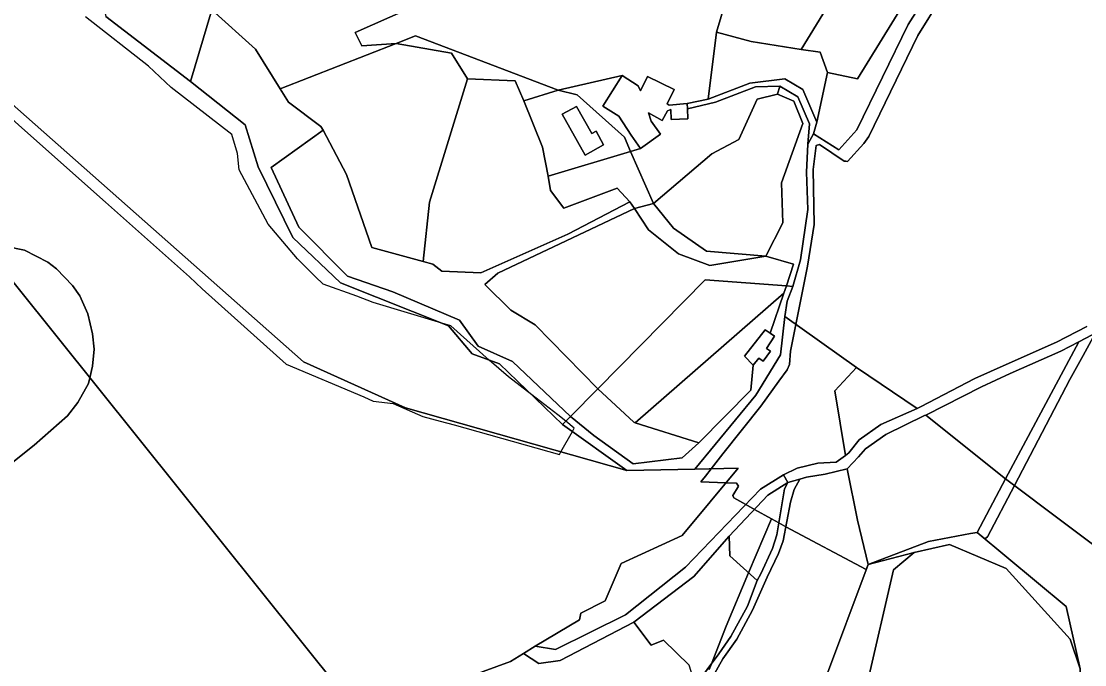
# Model space of a CAD drawing. Extents: x -477304 to -465429, y -1159113 to -1149210.
# Drawn here: x -470157.2 to -469682.2, y -1157247.3 to -1156959.7 of the extents above; entities that cross this region are included whole.
import ezdxf

# ---------------------------------------------------------------- set-up
doc = ezdxf.new("R2010")
doc.units = 0
for name, color, linetype in [('BPEJ_s', 7, 'Continuous'), ('orna_s', 7, 'Continuous'), ('ostatni_s', 7, 'Continuous'), ('PUPFL_s', 7, 'Continuous'), ('trav_porost_s', 7, 'Continuous')]:
    doc.layers.add(name, color=color, linetype=linetype)

msp = doc.modelspace()

# ---------------------------------------------------------------- linework, layer by layer
at = {"layer": 'BPEJ_s'}
for points in [[(-469677.49, -1157099.21), (-469682.91, -1157109.12), (-469688.79, -1157119.87), (-469713.59, -1157167.2), (-469725.58, -1157190.08), (-469726.78, -1157191.11), (-469730.19, -1157188.26), (-469733.13, -1157188.63), (-469751.93, -1157192.3), (-469778.9, -1157202.47), (-469779.76, -1157204.76), (-469815.67, -1157185.61), (-469818.81, -1157183.93), (-469822.15, -1157182.15), (-469829.72, -1157177.9), (-469833.58, -1157175.74), (-469838.93, -1157172.74), (-469839.35, -1157171.68), (-469836.82, -1157167.45), (-469837.66, -1157166.18), (-469842.46, -1157166.02), (-469849.93, -1157165.76), (-469853.67, -1157165.63), (-469851.62, -1157163.01), (-469849.02, -1157159.69), (-469843.81, -1157153.06), (-469826.88, -1157131.71), (-469818.75, -1157120.54), (-469815.03, -1157115.43), (-469813.98, -1157113.11), (-469813.55, -1157107.18), (-469811.16, -1157095.21), (-469805.94, -1157069.12), (-469802.98, -1157050.51), (-469803.4, -1157025.98), (-469802.83, -1157021.13), (-469802.14, -1157015.2), (-469800.66, -1157014.77), (-469789.66, -1157022.17), (-469788.88, -1157022.29), (-469788.18, -1157022.39), (-469780.77, -1157014.35), (-469778.66, -1157011.18), (-469756.67, -1156966.13), (-469693.33, -1156863.98)], [(-469693.33, -1156863.98), (-469756.67, -1156966.13), (-469778.66, -1157011.18), (-469780.77, -1157014.35), (-469788.18, -1157022.39), (-469788.88, -1157022.29), (-469789.66, -1157022.17), (-469800.66, -1157014.77), (-469802.14, -1157015.2), (-469802.83, -1157021.13), (-469803.4, -1157025.98), (-469802.98, -1157050.51), (-469805.94, -1157069.12), (-469811.16, -1157095.21), (-469813.55, -1157107.18), (-469813.98, -1157113.11), (-469815.03, -1157115.43), (-469818.75, -1157120.54), (-469826.88, -1157131.71), (-469843.81, -1157153.06), (-469849.02, -1157159.69), (-469851.62, -1157163.01), (-469853.67, -1157165.63), (-469849.93, -1157165.76), (-469842.46, -1157166.02), (-469837.66, -1157166.18), (-469836.82, -1157167.45), (-469839.35, -1157171.68), (-469838.93, -1157172.74), (-469833.58, -1157175.74), (-469829.72, -1157177.9), (-469822.15, -1157182.15), (-469832.31, -1157206.25), (-469842.33, -1157230.01), (-469848.89, -1157246.87), (-469849.89, -1157249.44)], [(-470173.3, -1156992.66), (-470156.93, -1157007.33), (-470119.49, -1157040.52), (-470082.05, -1157073.87), (-470076.33, -1157079.28), (-470038.89, -1157112.94), (-470004.23, -1157127.6), (-470000, -1157129.49), (-469991.12, -1157130.48), (-469977.87, -1157136.36), (-469970.1, -1157138.41), (-469963.89, -1157140.05), (-469916.77, -1157153.3), (-469916.47, -1157152.77), (-469916.12, -1157152.13), (-469911.03, -1157143.09), (-469910.15, -1157141.52), (-469913.95, -1157138.48), (-469917.51, -1157135.63), (-469929.2, -1157126.67), (-469939.59, -1157118.7), (-469948.16, -1157111.11), (-469965.36, -1157095.87), (-469969.28, -1157094.68), (-470000, -1157085.34), (-470007.32, -1157082.52), (-470022.3, -1157077.27), (-470025.85, -1157073.77), (-470033.87, -1157065.84), (-470046.92, -1157050.4), (-470059.89, -1157026.16), (-470060.66, -1157018.75), (-470063.06, -1157010.26), (-470090.23, -1156989.26), (-470100.42, -1156979.84), (-470128.44, -1156957.76)], [(-470173.3, -1156992.66), (-470156.93, -1157007.33), (-470119.49, -1157040.52), (-470082.05, -1157073.87), (-470076.33, -1157079.28), (-470038.89, -1157112.94), (-470004.23, -1157127.6), (-470000, -1157129.49), (-469991.12, -1157130.48), (-469977.87, -1157136.36), (-469970.1, -1157138.41), (-469963.89, -1157140.05), (-469916.77, -1157153.3), (-469916.47, -1157152.77), (-469916.12, -1157152.13), (-469911.03, -1157143.09), (-469910.15, -1157141.52), (-469913.95, -1157138.48), (-469917.51, -1157135.63), (-469929.2, -1157126.67), (-469939.59, -1157118.7), (-469948.16, -1157111.11), (-469965.36, -1157095.87), (-469969.28, -1157094.68), (-470000, -1157085.34), (-470007.32, -1157082.52), (-470022.3, -1157077.27), (-470025.85, -1157073.77), (-470033.87, -1157065.84), (-470046.92, -1157050.4), (-470059.89, -1157026.16), (-470060.66, -1157018.75), (-470063.06, -1157010.26), (-470090.23, -1156989.26), (-470100.42, -1156979.84), (-470128.44, -1156957.76)], [(-470171.23, -1157058.84), (-470155.71, -1157062.03), (-470145.29, -1157067.35), (-470141.46, -1157070.32), (-470134.23, -1157077.77), (-470131.04, -1157082.45), (-470127.42, -1157090.53), (-470125.3, -1157099.46), (-470124.66, -1157106.27), (-470125.3, -1157113.92), (-470126.57, -1157119.02), (-470127.21, -1157121.58), (-470131.89, -1157130.09), (-470136.57, -1157136.04), (-470151.45, -1157149.23), (-470170.81, -1157164.54)], [(-470170.81, -1157164.54), (-470151.45, -1157149.23), (-470136.57, -1157136.04), (-470131.89, -1157130.09), (-470127.21, -1157121.58), (-470126.57, -1157119.02), (-470125.3, -1157113.92), (-470124.66, -1157106.27), (-470125.3, -1157099.46), (-470127.42, -1157090.53), (-470131.04, -1157082.45), (-470134.23, -1157077.77), (-470141.46, -1157070.32), (-470145.29, -1157067.35), (-470155.71, -1157062.03), (-470171.23, -1157058.84)], [(-469849.89, -1157249.44), (-469848.89, -1157246.87), (-469842.33, -1157230.01), (-469832.31, -1157206.25), (-469822.15, -1157182.15), (-469818.81, -1157183.93), (-469815.67, -1157185.61), (-469779.76, -1157204.76), (-469778.9, -1157202.47), (-469751.93, -1157192.3), (-469733.13, -1157188.63), (-469730.19, -1157188.26), (-469726.78, -1157191.11), (-469725.58, -1157190.08), (-469713.59, -1157167.2), (-469688.79, -1157119.87), (-469682.91, -1157109.12), (-469677.49, -1157099.21)]]:
    msp.add_lwpolyline(points, dxfattribs=at)
at = {"layer": 'orna_s'}
msp.add_lwpolyline([(-469815.41, -1157078.03), (-469816.54, -1157081.28), (-469883.02, -1157139.17), (-469883.64, -1157138.97), (-469899.66, -1157124.02), (-469851.66, -1157075.31)], close=True, dxfattribs=at)
at = {"layer": 'ostatni_s'}
for points in [[(-469884.74, -1157010.6), (-469890.29, -1157002.16), (-469897.48, -1156997.58), (-469888.79, -1156983.94), (-469881.6, -1156988.52), (-469880.57, -1156990.81), (-469877.44, -1156984.43), (-469865.59, -1156990.24), (-469868.72, -1156996.62), (-469867.82, -1156997.19), (-469859.82, -1156996.46), (-469859.61, -1156998.8), (-469859.39, -1157003.31), (-469866.9, -1157003.67), (-469867.12, -1156999.16), (-469868.49, -1156999.73), (-469870.94, -1157004.04), (-469877.07, -1157000.56), (-469875.82, -1157004.29), (-469871.63, -1157010.22), (-469880.55, -1157016.53)], [(-469850.41, -1156994.54), (-469831.75, -1156987.4), (-469816.15, -1156985.43), (-469808.1, -1156990.24), (-469801.88, -1157004.84), (-469803.27, -1157010.03), (-469805.82, -1157014.69), (-469805.17, -1157005.62), (-469810.29, -1156993.49), (-469818.32, -1156988.64), (-469829.17, -1156988.96), (-469847.05, -1156995.87), (-469859.61, -1156998.8), (-469859.82, -1156996.46)], [(-469915.54, -1157001.28), (-469909.18, -1156997.73), (-469902.36, -1157009.93), (-469900.41, -1157008.84), (-469897.05, -1157014.86), (-469905.36, -1157019.5)], [(-469825.74, -1157111.66), (-469827.72, -1157110.22), (-469830.23, -1157113.39), (-469834.08, -1157109.38), (-469824.94, -1157097.61), (-469822.72, -1157099.11), (-469820.72, -1157100.46), (-469824.28, -1157106.04), (-469822.58, -1157107.14)], [(-469826.99, -1157168.9), (-469816.75, -1157162.46), (-469814.72, -1157165.92), (-469823.76, -1157171.58), (-469840.92, -1157189.8), (-469856.77, -1157207.95), (-469883.54, -1157228.36), (-469916.41, -1157245.4), (-469926, -1157246.84), (-469932.83, -1157242.25), (-469927.59, -1157239.03), (-469918.51, -1157240.52), (-469887.26, -1157224.97), (-469860.45, -1157203.65)]]:
    msp.add_lwpolyline(points, close=True, dxfattribs=at)
for points in [[(-469669.7, -1157095.16), (-469684.87, -1157103.04), (-469692.87, -1157107.2), (-469715.43, -1157117.07), (-469728.32, -1157123.1), (-469753.2, -1157135.7), (-469753.76, -1157135.98), (-469771.08, -1157144.46), (-469780.08, -1157150.78), (-469783.29, -1157154.37), (-469788.22, -1157159.71), (-469798.07, -1157162.08), (-469806.51, -1157163.44), (-469809.39, -1157164.35), (-469814.72, -1157165.92), (-469816.75, -1157162.46), (-469810.64, -1157159.49), (-469801.43, -1157157.29), (-469793.21, -1157156.78), (-469789.07, -1157153.76), (-469787.48, -1157152.6), (-469782.97, -1157146.79), (-469773.25, -1157139.89), (-469756.98, -1157132.75), (-469755.59, -1157132.11), (-469731.27, -1157119.42), (-469717.23, -1157113.19), (-469694.82, -1157103.19), (-469681.17, -1157096.13)], [(-469856, -1157256.41), (-469845.54, -1157242.38), (-469840.32, -1157234.69), (-469832.82, -1157221.07), (-469828.52, -1157209.69), (-469826.9, -1157206.75), (-469821.61, -1157195.4), (-469819.7, -1157189.19), (-469816.25, -1157168.72), (-469814.72, -1157165.92), (-469809.39, -1157164.35), (-469811.95, -1157168.92), (-469813.54, -1157174.62), (-469816.88, -1157191.87), (-469818.93, -1157197.53), (-469823.95, -1157208.17), (-469830.53, -1157222.99), (-469837.53, -1157235.85), (-469843.78, -1157244.72), (-469855.52, -1157265.75)]]:
    msp.add_lwpolyline(points, dxfattribs=at)
at = {"layer": 'PUPFL_s'}
for points in [[(-470081.64, -1156986.62), (-470057.24, -1157006.06), (-470051.38, -1157024.73), (-470035.86, -1157056.38), (-470014.59, -1157076.62), (-469966.38, -1157095.84), (-469955.78, -1157108.31), (-469943.58, -1157112.79), (-469915.45, -1157139.93), (-469886.65, -1157160.49), (-469985.63, -1157132.42), (-470031.16, -1157111.97), (-470162.57, -1156995.57), (-470267.15, -1156808.52), (-470230.22, -1156791.35), (-470196.48, -1156778.13), (-470167.01, -1156764.24), (-470120.37, -1156745.13), (-470079.07, -1156861.35), (-470102.82, -1156889.23), (-470120.66, -1156952.52), (-470119.38, -1156957.61)], [(-469735.7, -1156916.92), (-469734.28, -1156913.99), (-469719.6, -1156891.28), (-469713.67, -1156874.03), (-469703.03, -1156870.67), (-469716.46, -1156891.56), (-469735, -1156920.14), (-469761.09, -1156961.19), (-469783.91, -1157008.24), (-469792.08, -1157017.19), (-469803.27, -1157010.03), (-469801.88, -1157004.84), (-469797.05, -1156982.64), (-469783.65, -1156985.43), (-469743.11, -1156919.57)], [(-469783.65, -1156985.43), (-469797.05, -1156982.64), (-469800.3, -1156973.56), (-469808.9, -1156972.34), (-469768.92, -1156907.08), (-469734.28, -1156913.99), (-469735.7, -1156916.92), (-469743.11, -1156919.57)], [(-470037.83, -1156995.82), (-470023.41, -1157006.71), (-470022.27, -1157008.45), (-470045.55, -1157025.02), (-470033.25, -1157051.75), (-470011.42, -1157073.58), (-469991.2, -1157080.68), (-469961.38, -1157093.36), (-469953.14, -1157104.93), (-469937.72, -1157111.75), (-469911.79, -1157136.38), (-469915.45, -1157139.93), (-469943.58, -1157112.79), (-469955.78, -1157108.31), (-469966.38, -1157095.84), (-470014.59, -1157076.62), (-470035.86, -1157056.38), (-470051.38, -1157024.73), (-470057.24, -1157006.06), (-470081.64, -1156986.62), (-470072, -1156954.57), (-470052.49, -1156972.2), (-470041.52, -1156989.87)], [(-469818.32, -1156988.64), (-469810.29, -1156993.49), (-469805.17, -1157005.62), (-469805.82, -1157014.69), (-469806.52, -1157027.13), (-469805.86, -1157043.81), (-469809.09, -1157066.34), (-469812.62, -1157078.29), (-469815.41, -1157078.03), (-469812.33, -1157068.32), (-469824.63, -1157064.63), (-469817.02, -1157049.73), (-469817.67, -1157031.95), (-469808.03, -1157005.43), (-469812.17, -1156995.39), (-469819.42, -1156992.25)], [(-469669.7, -1157095.16), (-469653.84, -1157085.63), (-469638.73, -1157078.69), (-469621.1, -1157070.92), (-469602.94, -1157065.51), (-469582.94, -1157055.01), (-469573.09, -1157048.69), (-469556.79, -1157036.59), (-469540.27, -1157027.36), (-469533.13, -1157032.28), (-469544.26, -1157056.46), (-469546.1, -1157062.18), (-469550.35, -1157078.16), (-469574.31, -1157122.16), (-469586.06, -1157129.79), (-469594.12, -1157146.33), (-469616.47, -1157180.78), (-469635.84, -1157219.94), (-469637.26, -1157224.58), (-469717.62, -1157164.17), (-469684.87, -1157103.04)], [(-470014.44, -1157258.92), (-470057.1, -1157278.03), (-470094.75, -1157298.07), (-470160.14, -1157292.68), (-470214.79, -1157293.39), (-470216.61, -1157262.33), (-470222.88, -1157243.06), (-470235.54, -1157230.34), (-470229.41, -1157223.71), (-470225.83, -1157219.96), (-470225.39, -1157217.59), (-470224.14, -1157214.21), (-470211.81, -1157211.56), (-470204.82, -1157212.77), (-470195.96, -1157205.84), (-470191.49, -1157202.04), (-470189.42, -1157200.27), (-470201.69, -1157185.52), (-470211.55, -1157175.72), (-470230.64, -1157150.38), (-470260.42, -1157122.3), (-470287.67, -1157087.83), (-470195.31, -1157033.26)], [(-469827.72, -1157110.22), (-469825.74, -1157111.66), (-469822.58, -1157107.14), (-469824.28, -1157106.04), (-469820.72, -1157100.46), (-469822.72, -1157099.11), (-469816.54, -1157081.28), (-469815.41, -1157078.03), (-469812.62, -1157078.29), (-469815.14, -1157084.84), (-469816.08, -1157091.72), (-469818.12, -1157108.79), (-469829.01, -1157126.8), (-469856.3, -1157159.85), (-469886.65, -1157160.49), (-469915.45, -1157139.93), (-469911.79, -1157136.38), (-469901.5, -1157144.92), (-469883.89, -1157157.58), (-469862.04, -1157154.77), (-469854.53, -1157148.17), (-469831.3, -1157124.6), (-469830.23, -1157113.39)], [(-469907.79, -1157227.25), (-469907.2, -1157224.34), (-469896.33, -1157218.77), (-469889.21, -1157202), (-469861.95, -1157189.5), (-469837, -1157159.44), (-469856.3, -1157159.85), (-469829.01, -1157126.8), (-469818.12, -1157108.79), (-469816.08, -1157091.72), (-469784.08, -1157114.4), (-469793.78, -1157124.89), (-469789.07, -1157153.76), (-469793.21, -1157156.78), (-469801.43, -1157157.29), (-469810.64, -1157159.49), (-469816.75, -1157162.46), (-469826.99, -1157168.9), (-469860.45, -1157203.65), (-469887.26, -1157224.97), (-469918.51, -1157240.52), (-469927.59, -1157239.03)], [(-469753.2, -1157135.7), (-469728.32, -1157123.1), (-469715.43, -1157117.07), (-469692.87, -1157107.2), (-469684.87, -1157103.04), (-469717.62, -1157164.17)], [(-469789.07, -1157153.76), (-469793.78, -1157124.89), (-469784.08, -1157114.4), (-469756.98, -1157132.75), (-469773.25, -1157139.89), (-469782.97, -1157146.79), (-469787.48, -1157152.6)], [(-469780.08, -1157150.78), (-469771.08, -1157144.46), (-469753.76, -1157135.98), (-469753.2, -1157135.7), (-469717.62, -1157164.17), (-469730.19, -1157188.26), (-469733.13, -1157188.63), (-469751.93, -1157192.3), (-469778.9, -1157202.47), (-469783.73, -1157182.76), (-469788.22, -1157159.71), (-469783.29, -1157154.37)], [(-469717.62, -1157164.17), (-469637.26, -1157224.58), (-469653.04, -1157276.2), (-469662.74, -1157299.65), (-469660.74, -1157318.04), (-469654.17, -1157378.46), (-469646.96, -1157422.52), (-469646.97, -1157431.27), (-469691, -1157424.88), (-469694.35, -1157405.11), (-469696.17, -1157375.71), (-469694.79, -1157360.79), (-469687.53, -1157311.89), (-469687.04, -1157302.81), (-469684.17, -1157249.22), (-469690.5, -1157221.36), (-469730.19, -1157188.26)], [(-469840.68, -1157198.67), (-469840.92, -1157189.8), (-469823.76, -1157171.58), (-469814.72, -1157165.92), (-469816.25, -1157168.72), (-469819.7, -1157189.19), (-469821.61, -1157195.4), (-469826.9, -1157206.75), (-469828.52, -1157209.69)], [(-469883.54, -1157228.36), (-469856.77, -1157207.95), (-469840.92, -1157189.8), (-469840.68, -1157198.67), (-469828.52, -1157209.69), (-469832.82, -1157221.07), (-469840.32, -1157234.69), (-469845.54, -1157242.38), (-469856, -1157256.41), (-469858.92, -1157247.53), (-469870.38, -1157236.35), (-469875.77, -1157238.59)]]:
    msp.add_lwpolyline(points, close=True, dxfattribs=at)
for points in [[(-469681.17, -1157096.13), (-469694.82, -1157103.19), (-469717.23, -1157113.19), (-469731.27, -1157119.42), (-469755.59, -1157132.11), (-469756.98, -1157132.75), (-469784.08, -1157114.4), (-469816.08, -1157091.72), (-469815.14, -1157084.84), (-469812.62, -1157078.29), (-469809.09, -1157066.34), (-469805.86, -1157043.81), (-469806.52, -1157027.13), (-469805.82, -1157014.69), (-469803.27, -1157010.03), (-469792.08, -1157017.19), (-469783.91, -1157008.24), (-469761.09, -1156961.19), (-469735, -1156920.14), (-469716.46, -1156891.56), (-469703.03, -1156870.67), (-469696.99, -1156861.3), (-469632.42, -1156908.64)], [(-470072, -1156954.57), (-470081.64, -1156986.62), (-470119.38, -1156957.61)], [(-470162.57, -1156995.57), (-470031.16, -1157111.97), (-469985.63, -1157132.42), (-469886.65, -1157160.49), (-469856.3, -1157159.85), (-469837, -1157159.44), (-469861.95, -1157189.5), (-469889.21, -1157202), (-469896.33, -1157218.77), (-469907.2, -1157224.34), (-469907.79, -1157227.25), (-469927.59, -1157239.03), (-469932.83, -1157242.25), (-469938.7, -1157245.86), (-469973.65, -1157258.75), (-470014.44, -1157258.92), (-470195.31, -1157033.26)], [(-469855.52, -1157265.75), (-469843.78, -1157244.72), (-469837.53, -1157235.85), (-469830.53, -1157222.99), (-469823.95, -1157208.17), (-469818.93, -1157197.53), (-469816.88, -1157191.87), (-469813.54, -1157174.62), (-469811.95, -1157168.92), (-469809.39, -1157164.35), (-469806.51, -1157163.44), (-469798.07, -1157162.08), (-469788.22, -1157159.71), (-469783.73, -1157182.76), (-469778.9, -1157202.47), (-469798.44, -1157254.62)], [(-469973.65, -1157258.75), (-469938.7, -1157245.86), (-469932.83, -1157242.25), (-469926, -1157246.84), (-469916.41, -1157245.4), (-469883.54, -1157228.36), (-469875.77, -1157238.59), (-469870.38, -1157236.35), (-469858.92, -1157247.53)]]:
    msp.add_lwpolyline(points, dxfattribs=at)
at = {"layer": 'trav_porost_s'}
for points in [[(-469703.03, -1156870.67), (-469713.67, -1156874.03), (-469719.6, -1156891.28), (-469734.28, -1156913.99), (-469768.92, -1156907.08), (-469808.9, -1156972.34), (-469831.18, -1156968.77), (-469846.69, -1156964.52), (-469840.83, -1156944.84), (-469857.3, -1156939.66), (-469869.06, -1156933.3), (-469862.38, -1156918.24), (-469886.85, -1156917.79), (-469912.43, -1156920.26), (-469913.44, -1156910.58), (-469910.52, -1156895.29), (-469903.97, -1156883.71), (-469866.37, -1156864.58), (-469769.16, -1156777.96), (-469734.78, -1156804.52), (-469706.05, -1156821.54), (-469683.97, -1156826.25), (-469683.18, -1156838.64), (-469696.99, -1156861.3)], [(-469989.66, -1156969.6), (-470041.52, -1156989.87), (-470052.49, -1156972.2), (-470072, -1156954.57), (-470020.93, -1156917.63), (-470001.03, -1156933.32), (-469988.31, -1156935.02), (-469971.98, -1156940.83), (-469984.83, -1156954.47), (-470007.98, -1156964.68), (-470005.01, -1156970.72)], [(-469800.3, -1156973.56), (-469797.05, -1156982.64), (-469801.88, -1157004.84), (-469808.1, -1156990.24), (-469816.15, -1156985.43), (-469831.75, -1156987.4), (-469850.41, -1156994.54), (-469846.69, -1156964.52), (-469831.18, -1156968.77), (-469808.9, -1156972.34)], [(-470011.88, -1157028.18), (-470022.27, -1157008.45), (-470023.41, -1157006.71), (-470037.83, -1156995.82), (-470041.52, -1156989.87), (-469989.66, -1156969.6), (-469965.04, -1156973.9), (-469957.85, -1156985.39), (-469974.83, -1157040.54), (-469977.68, -1157067.05), (-470000.58, -1157060.81)], [(-469989.66, -1156969.6), (-469981.06, -1156966.24), (-469917.33, -1156990.46), (-469932.65, -1156995.23), (-469936.54, -1156986.26), (-469957.85, -1156985.39), (-469965.04, -1156973.9)], [(-469920.8, -1157035.41), (-469914.8, -1157043.24), (-469891.02, -1157034.31), (-469885.34, -1157040.35), (-469913.07, -1157054.93), (-469951.86, -1157072.16), (-469969.34, -1157071.34), (-469973.36, -1157068.23), (-469977.68, -1157067.05), (-469974.83, -1157040.54), (-469957.85, -1156985.39), (-469936.54, -1156986.26), (-469932.65, -1156995.23), (-469924.37, -1157016.01), (-469921.9, -1157028.91)], [(-469887.8, -1157011.52), (-469908.88, -1156992.54), (-469917.33, -1156990.46), (-469888.79, -1156983.94), (-469897.48, -1156997.58), (-469890.29, -1157002.16), (-469884.74, -1157010.6), (-469880.55, -1157016.53), (-469885.01, -1157017.86)], [(-469848.79, -1157018.89), (-469874.72, -1157041.22), (-469885.01, -1157017.86), (-469880.55, -1157016.53), (-469871.63, -1157010.22), (-469875.82, -1157004.29), (-469877.07, -1157000.56), (-469870.94, -1157004.04), (-469868.49, -1156999.73), (-469867.12, -1156999.16), (-469866.9, -1157003.67), (-469859.39, -1157003.31), (-469859.61, -1156998.8), (-469847.05, -1156995.87), (-469829.17, -1156988.96), (-469818.32, -1156988.64), (-469819.42, -1156992.25), (-469828.52, -1156994.59), (-469836.71, -1157012.48)], [(-469917.33, -1156990.46), (-469908.88, -1156992.54), (-469887.8, -1157011.52), (-469885.01, -1157017.86), (-469921.9, -1157028.91), (-469924.37, -1157016.01), (-469932.65, -1156995.23)], [(-469828.52, -1156994.59), (-469819.42, -1156992.25), (-469812.17, -1156995.39), (-469808.03, -1157005.43), (-469817.67, -1157031.95), (-469817.02, -1157049.73), (-469824.63, -1157064.63), (-469851.12, -1157062.51), (-469865.85, -1157052.12), (-469874.72, -1157041.22), (-469848.79, -1157018.89), (-469836.71, -1157012.48)], [(-469909.18, -1156997.73), (-469915.54, -1157001.28), (-469905.36, -1157019.5), (-469897.05, -1157014.86), (-469900.41, -1157008.84), (-469902.36, -1157009.93)], [(-469885.34, -1157040.35), (-469883.3, -1157043.44), (-469944.36, -1157072.35), (-469950.08, -1157077.43), (-469938.55, -1157088.78), (-469927.61, -1157095.41), (-469899.66, -1157124.02), (-469911.79, -1157136.38), (-469937.72, -1157111.75), (-469953.14, -1157104.93), (-469961.38, -1157093.36), (-469991.2, -1157080.68), (-470011.42, -1157073.58), (-470033.25, -1157051.75), (-470045.55, -1157025.02), (-470022.27, -1157008.45), (-470011.88, -1157028.18), (-470000.58, -1157060.81), (-469977.68, -1157067.05), (-469973.36, -1157068.23), (-469969.34, -1157071.34), (-469951.86, -1157072.16), (-469913.07, -1157054.93)], [(-469921.9, -1157028.91), (-469885.01, -1157017.86), (-469874.72, -1157041.22), (-469883.3, -1157043.44), (-469885.34, -1157040.35), (-469891.02, -1157034.31), (-469914.8, -1157043.24), (-469920.8, -1157035.41)], [(-469863.61, -1157063.7), (-469849.57, -1157068.87), (-469824.63, -1157064.63), (-469812.33, -1157068.32), (-469815.41, -1157078.03), (-469851.66, -1157075.31), (-469899.66, -1157124.02), (-469927.61, -1157095.41), (-469938.55, -1157088.78), (-469950.08, -1157077.43), (-469944.36, -1157072.35), (-469883.3, -1157043.44), (-469877.02, -1157052.9)], [(-469824.63, -1157064.63), (-469849.57, -1157068.87), (-469863.61, -1157063.7), (-469877.02, -1157052.9), (-469883.3, -1157043.44), (-469874.72, -1157041.22), (-469865.85, -1157052.12), (-469851.12, -1157062.51)], [(-469824.94, -1157097.61), (-469834.08, -1157109.38), (-469830.23, -1157113.39), (-469831.3, -1157124.6), (-469854.53, -1157148.17), (-469883.02, -1157139.17), (-469816.54, -1157081.28), (-469822.72, -1157099.11)], [(-469883.64, -1157138.97), (-469883.02, -1157139.17), (-469854.53, -1157148.17), (-469862.04, -1157154.77), (-469883.89, -1157157.58), (-469901.5, -1157144.92), (-469911.79, -1157136.38), (-469899.66, -1157124.02)], [(-469742.57, -1157193.55), (-469758.31, -1157197.18), (-469778.9, -1157202.47), (-469751.93, -1157192.3), (-469733.13, -1157188.63), (-469730.19, -1157188.26), (-469690.5, -1157221.36), (-469684.17, -1157249.22), (-469688.74, -1157235.84), (-469717.2, -1157204.29)], [(-469779.31, -1157255.89), (-469783.55, -1157264.12), (-469798.44, -1157254.62), (-469778.9, -1157202.47), (-469758.31, -1157197.18), (-469767.61, -1157204.84)], [(-469779.31, -1157255.89), (-469767.61, -1157204.84), (-469758.31, -1157197.18), (-469742.57, -1157193.55), (-469717.2, -1157204.29), (-469688.74, -1157235.84), (-469684.17, -1157249.22), (-469687.04, -1157302.81), (-469689.23, -1157302.55), (-469714.83, -1157298.01), (-469726.5, -1157294.57), (-469740.53, -1157289.83), (-469759.38, -1157281), (-469783.55, -1157264.12)]]:
    msp.add_lwpolyline(points, close=True, dxfattribs=at)
msp.add_lwpolyline([(-469840.83, -1156944.84), (-469846.69, -1156964.52), (-469850.41, -1156994.54), (-469859.82, -1156996.46), (-469867.82, -1156997.19), (-469868.72, -1156996.62), (-469865.59, -1156990.24), (-469877.44, -1156984.43), (-469880.57, -1156990.81), (-469881.6, -1156988.52), (-469888.79, -1156983.94), (-469917.33, -1156990.46), (-469981.06, -1156966.24), (-469989.66, -1156969.6), (-470005.01, -1156970.72), (-470007.98, -1156964.68), (-469984.83, -1156954.47)], dxfattribs=at)

doc.saveas('drawing.dxf')
